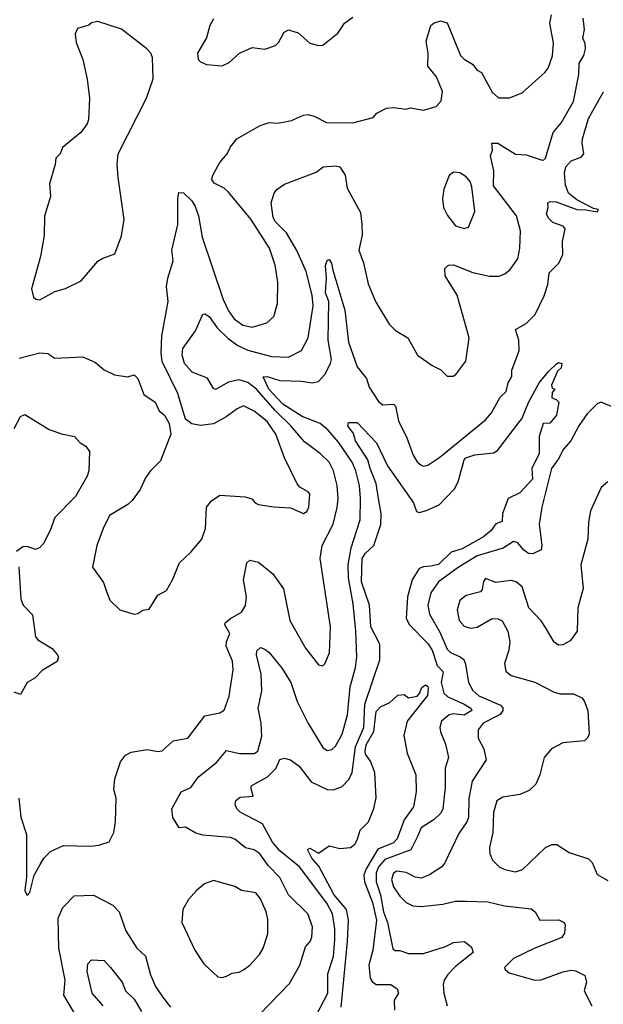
# Model space of a CAD drawing. Extents: x 1268547 to 1425625, y 515768 to 616754.
# Tile 409 of 507: x 1362021 to 1364744, y 603612 to 608212. Entities that reach past the tile are written whole.
import ezdxf

# ---------------------------------------------------------------- set-up
doc = ezdxf.new("R2010")
doc.units = 0

msp = doc.modelspace()

# ---------------------------------------------------------------- linework, layer by layer
at = {"layer": '0CON10XD'}
for points in [[(1362015.8, 604575), (1362025.8, 604485.8), (1362052.9, 604405), (1362052.7, 604207.3), (1362044.3, 604144.3), (1362055, 604120), (1362068, 604135), (1362087.5, 604215), (1362116, 604265), (1362134, 604295), (1362163.6, 604326.4), (1362225, 604354), (1362349.1, 604350.9), (1362390, 604355), (1362438.3, 604371.7), (1362460, 604415), (1362468, 604465), (1362470.8, 604575), (1362460, 604615), (1362464.5, 604665.5), (1362491.1, 604745), (1362513.8, 604776.2), (1362540.6, 604789.4), (1362615, 604803.3), (1362665, 604792.9), (1362685, 604796.2), (1362737, 604843), (1362805, 604856), (1362885, 604959.4), (1362955, 604974.3), (1362975, 604986.7), (1362997.6, 605052.4), (1363016.5, 605175), (1363013.5, 605215), (1362984.7, 605285), (1362986.2, 605305), (1363001.8, 605345), (1362977.5, 605385), (1362980, 605395), (1363005, 605414.6), (1363055, 605444.4), (1363074.5, 605475.5), (1363078.9, 605515), (1363065.5, 605595), (1363080, 605675), (1363095, 605687.5), (1363135, 605678.1), (1363202.7, 605622.7), (1363252.3, 605552.3), (1363281.2, 605405), (1363355, 605275.8), (1363415, 605198), (1363435, 605193.8), (1363445, 605202.5), (1363466.3, 605253.7), (1363471.6, 605375), (1363422.2, 605695), (1363432.5, 605755), (1363483.5, 605855), (1363502.4, 605932.4), (1363506.7, 605975), (1363502.1, 606035), (1363485, 606104.2), (1363465.4, 606145), (1363425, 606183.6), (1363349.6, 606239.6), (1363286.2, 606315), (1363214.5, 606384.5), (1363125, 606485.6), (1363085, 606516.1), (1363045, 606530), (1362995, 606518.7), (1362934, 606484), (1362925, 606489.4), (1362897.7, 606537.7), (1362825.9, 606565.9), (1362790.3, 606605), (1362778.6, 606645), (1362782.5, 606675), (1362841.8, 606758.2), (1362875, 606836.2), (1362885, 606837.5), (1362905, 606824.4), (1362942.2, 606772.2), (1362993, 606723), (1363039.3, 606689.3), (1363085, 606668.6), (1363195, 606638.8), (1363275, 606634.6), (1363335, 606667.1), (1363367.2, 606725), (1363390.5, 606875), (1363385.3, 606925), (1363357.8, 607035), (1363313.7, 607133.7), (1363265, 607216.5), (1363215, 607266.7), (1363203.1, 607286.9), (1363194.1, 607355.9), (1363208.1, 607401.9), (1363220.9, 607419.1), (1363256.4, 607443.6), (1363405, 607499.4), (1363436.4, 607523.6), (1363495, 607529.4), (1363514.6, 607524.6), (1363538.9, 607485), (1363548.5, 607425), (1363610.4, 607310.4), (1363617.5, 607255), (1363619.5, 607205), (1363603.3, 607135), (1363625.4, 607075.4), (1363647, 606977), (1363680.6, 606895), (1363745, 606790), (1363775, 606760), (1363832, 606725), (1363877.5, 606645), (1363945.6, 606595.6), (1363985.6, 606575.6), (1364015, 606546.2), (1364043, 606547), (1364056.4, 606553.6), (1364103.4, 606616.6), (1364118.5, 606725), (1364062.1, 606925), (1364006.4, 607015), (1364005, 607050), (1364021.2, 607065), (1364045, 607067.1), (1364135, 607030), (1364213.1, 607013.1), (1364256.2, 607013.8), (1364285, 607024.4), (1364310, 607045), (1364345.5, 607095), (1364355.4, 607145), (1364358.5, 607225), (1364338.8, 607295), (1364232.6, 607435), (1364233.5, 607505), (1364217.1, 607575), (1364227.7, 607602.3), (1364223.3, 607635), (1364252.5, 607635), (1364335, 607583.8), (1364385, 607580), (1364455, 607556.9), (1364465, 607555.8), (1364475, 607564), (1364510.6, 607685), (1364548.6, 607731.4), (1364605, 607828.8), (1364630.6, 607955), (1364631.5, 608008.5), (1364652.9, 608045), (1364661.1, 608075), (1364660, 608100), (1364648.4, 608125), (1364656.2, 608165), (1364650.6, 608219.4)], [(1362018.8, 606631.2), (1362115, 606656.2), (1362151.7, 606651.7), (1362185, 606630), (1362315, 606636.2), (1362375, 606610), (1362415, 606576.7), (1362463, 606553), (1362525, 606543.8), (1362555, 606553.3), (1362572.5, 606535), (1362600.6, 606460.6), (1362652.5, 606425), (1362672, 606385), (1362696.2, 606365), (1362718.8, 606325), (1362725.8, 606275), (1362678.3, 606151.7), (1362631.2, 606105), (1362607.9, 606072.1), (1362582.7, 606017.3), (1362545, 605965.8), (1362525, 605947.1), (1362440, 605895), (1362409.5, 605835), (1362380.5, 605755), (1362360.8, 605655), (1362412.1, 605582.1), (1362425, 605540), (1362440.9, 605500.9), (1362487.5, 605455), (1362555, 605434.4), (1362572, 605438), (1362595, 605453.3), (1362625, 605458.8), (1362665, 605523.3), (1362705.8, 605545), (1362734.2, 605595), (1362765.7, 605674.3), (1362820, 605725), (1362871.2, 605785), (1362888, 605835), (1362892.9, 605935), (1362915, 605964), (1362955, 605990), (1363073, 605983), (1363103.4, 605973.4), (1363119.2, 605955), (1363135, 605947.5), (1363205, 605935.7), (1363285, 605931.2), (1363345, 605904.2), (1363361.2, 605915), (1363370, 605935), (1363374, 605995), (1363366.8, 606006.8), (1363327.5, 606027.5), (1363315, 606043.3), (1363255.7, 606165.7), (1363216.7, 606275), (1363175, 606335.3), (1363115, 606383.4), (1363065, 606407.5), (1363035, 606394.4), (1362983.9, 606356.1), (1362925, 606324.3), (1362865, 606315.6), (1362824.3, 606324.3), (1362793.8, 606345), (1362758.6, 606465), (1362684.8, 606614.8), (1362680.3, 606655), (1362683.8, 606735), (1362713.1, 606895), (1362706, 606965), (1362711.9, 607005), (1362736.7, 607085), (1362730, 607135), (1362759.4, 607255), (1362758, 607375), (1362763.3, 607405), (1362785, 607403.3), (1362823.8, 607365), (1362839.1, 607339.1), (1362855.5, 607295), (1362872.8, 607195), (1362970.5, 606905), (1362995, 606852.2), (1363020.8, 606815), (1363061.4, 606785), (1363105.3, 606774.7), (1363174.6, 606795.4), (1363206.7, 606825), (1363223.8, 606886.2), (1363224.6, 606985), (1363212.7, 607065), (1363186.1, 607145), (1363099.1, 607279.1), (1362995, 607406.7), (1362975, 607424.4), (1362927.5, 607447.5), (1362917.1, 607465), (1362921.4, 607485), (1362954.3, 607545), (1362988.6, 607585), (1363005, 607618), (1363034.6, 607655.4), (1363142.8, 607717.2), (1363185, 607731.8), (1363225, 607728.1), (1363289.1, 607740.9), (1363345, 607765.8), (1363365, 607768.6), (1363395, 607761.1), (1363452, 607732), (1363575, 607729.2), (1363670, 607755), (1363687.5, 607775), (1363731.7, 607798.3), (1363765, 607801.2), (1363825, 607793.3), (1363845, 607800), (1363905, 607788.8), (1363965, 607805.8), (1363987, 607833), (1363993.4, 607876.6), (1363965.7, 607945), (1363925.6, 607995), (1363927.3, 608055), (1363918.3, 608111.7), (1363940, 608185), (1363955, 608197.5), (1363985, 608206.7), (1364015, 608197.5), (1364077.5, 608045), (1364095, 608027.5), (1364134.4, 608004.4), (1364155.5, 607975.5), (1364176, 607965), (1364225, 607873.8), (1364255, 607846.2), (1364305.9, 607845.9), (1364365, 607869.2), (1364471.4, 607965), (1364487.1, 607985), (1364507.4, 608042.6), (1364512.1, 608102.1), (1364494.7, 608195.3), (1364502.5, 608235)], [(1362925, 608216.2), (1362907.5, 608185), (1362893, 608127), (1362850, 608055), (1362853.3, 608025), (1362864.3, 608014.3), (1362893, 608003), (1362965, 607996), (1362998.8, 608011.2), (1363046.7, 608055), (1363105, 608081.2), (1363165, 608074), (1363215, 608090.8), (1363229.2, 608105), (1363255, 608153.3), (1363275, 608163.8), (1363320.9, 608150.9), (1363375, 608102), (1363415, 608090.8), (1363435, 608092), (1363505, 608148.8), (1363525, 608177.5), (1363536.7, 608195), (1363575, 608223.3)], [(1362115, 606902.7), (1362185, 606942.5), (1362233.6, 606956.4), (1362307.6, 606992.4), (1362385, 607083.3), (1362405, 607096.7), (1362465, 607117.5), (1362495, 607202.5), (1362507.9, 607277.9), (1362480.5, 607475), (1362475.7, 607535), (1362480, 607585), (1362613.1, 607845), (1362644.2, 607935), (1362640, 608035), (1362632.5, 608055), (1362613.3, 608075), (1362495, 608168.1), (1362385, 608203.8), (1362355, 608197.5), (1362343.8, 608186.2), (1362289.7, 608170.3), (1362279.2, 608145), (1362284.3, 608105), (1362315.6, 608025), (1362335.8, 607934.2), (1362345.7, 607844.3), (1362341.2, 607745), (1362336, 607725), (1362306.7, 607685), (1362220, 607615), (1362210, 607585), (1362190, 607565), (1362186.7, 607535), (1362160, 607445), (1362163.8, 607385), (1362136.8, 607293.2), (1362134.2, 607204.2), (1362118.2, 607105), (1362075.4, 606955), (1362085.7, 606915), (1362095.5, 606905.5), (1362115, 606902.7)], [(1363140, 603565), (1363280.2, 603709.8), (1363327.5, 603795), (1363355, 603881.2), (1363375.7, 603905), (1363383.4, 603926.6), (1363387.5, 603975), (1363365.5, 604035), (1363275, 604124.4), (1363233.9, 604205), (1363180.6, 604260.6), (1363141.1, 604315), (1363115, 604333.2), (1363075, 604343.6), (1363025, 604383.5), (1363005, 604391.8), (1362875, 604402.8), (1362842, 604412), (1362795, 604440.4), (1362765, 604436.2), (1362735.4, 604485.4), (1362730.5, 604525), (1362774.2, 604605), (1362820, 604625), (1362854.4, 604675), (1362938.5, 604741.5), (1362985, 604798.5), (1363046.7, 604783.3), (1363115, 604784.6), (1363132.2, 604795), (1363151.4, 604865), (1363147.4, 604925), (1363133.8, 604995), (1363150.3, 605075), (1363148, 605155), (1363125.5, 605245), (1363126.6, 605263.4), (1363145, 605279.2), (1363165, 605270.6), (1363185.6, 605255), (1363245, 605180.6), (1363285.3, 605115), (1363316.2, 605026.2), (1363365, 604927.1), (1363435, 604811.9), (1363455, 604798.5), (1363477.8, 604802.2), (1363495, 604818.5), (1363525.9, 604874.1), (1363550.5, 604965), (1363562.9, 605095), (1363587.8, 605185), (1363594.7, 605235), (1363590, 605355), (1363576.7, 605483.3), (1363555.3, 605604.7), (1363554.2, 605665), (1363567.2, 605745), (1363610.3, 605875), (1363611.4, 605975), (1363606.5, 606036.5), (1363589.2, 606105), (1363571.9, 606145), (1363508.7, 606238.7), (1363458.8, 606295), (1363422.5, 606325), (1363338.5, 606358.5), (1363249.4, 606415), (1363183.1, 606485), (1363156.7, 606543.3), (1363175, 606544.6), (1363235, 606526.7), (1363335, 606523.4), (1363385, 606515.3), (1363415, 606521.8), (1363445, 606553.9), (1363471.7, 606605), (1363476, 606625), (1363459.7, 606715), (1363463.9, 606895), (1363448.4, 606935), (1363453.1, 607005), (1363447.3, 607062.7), (1363455, 607086.7), (1363465, 607091.2), (1363476.5, 607075), (1363481.3, 607041.3), (1363538.7, 606855), (1363555.8, 606705), (1363595, 606590.8), (1363638.6, 606535), (1363651.8, 606495), (1363695, 606427.5), (1363715, 606413.3), (1363765, 606415.5), (1363775, 606405.8), (1363788.3, 606338.3), (1363827.7, 606257.7), (1363856.9, 606176.9), (1363875, 606145.8), (1363895, 606130), (1363905, 606125.8), (1363925, 606130), (1363981.7, 606168.3), (1364195, 606342.5), (1364222.7, 606375), (1364262.4, 606447.6), (1364290.8, 606475), (1364300.8, 606515), (1364317.5, 606545), (1364316.9, 606575), (1364351.9, 606665), (1364350, 606715), (1364334.2, 606765), (1364385, 606792.5), (1364426.1, 606835), (1364468.3, 606921.7), (1364485.8, 606974.2), (1364491.4, 607028.6), (1364536.2, 607075), (1364555.4, 607115), (1364554.2, 607175), (1364566.6, 607235), (1364557.3, 607247.3), (1364508, 607265), (1364488.9, 607285), (1364478.9, 607305), (1364486.7, 607335), (1364485, 607356.7), (1364496.9, 607363.1), (1364525, 607360.4), (1364620, 607325), (1364665, 607324), (1364715, 607314.4), (1364721.4, 607325), (1364698.9, 607328.9), (1364620.5, 607370.5), (1364581.9, 607401.9), (1364568.6, 607438.6), (1364562.6, 607495), (1364569.8, 607525), (1364595, 607552.6), (1364641, 607569), (1364654.2, 607585), (1364645.1, 607635), (1364647.4, 607655), (1364675, 607750.5), (1364745.7, 607875)], [(1364095, 607235.6), (1364115, 607242.5), (1364144.4, 607315), (1364131.1, 607431.1), (1364122.5, 607455), (1364105, 607477.8), (1364075, 607496), (1364045, 607500), (1364025, 607483.3), (1364000.7, 607419.3), (1363994.2, 607375), (1363999.1, 607335), (1364016.7, 607296.7), (1364055, 607248.5), (1364095, 607235.6)], [(1363388.8, 603531.2), (1363457.9, 603665), (1363459.4, 603755), (1363484.5, 603835.5), (1363492.1, 603915), (1363491.8, 603965), (1363480.4, 604035), (1363454, 604085), (1363325.8, 604255), (1363235, 604329), (1363199.7, 604369.7), (1363153.8, 604455), (1363050.3, 604510.3), (1363034.6, 604525), (1363026.6, 604545), (1363030, 604565), (1363050.3, 604579.7), (1363110, 604585), (1363098.8, 604625), (1363104.4, 604635), (1363177.2, 604675), (1363216, 604714), (1363235, 604755.5), (1363255, 604761.8), (1363285, 604754.4), (1363324.6, 604725), (1363381, 604651), (1363455, 604615.5), (1363485, 604614.5), (1363525, 604630), (1363556.9, 604663.1), (1363572.1, 604695), (1363587.4, 604815), (1363626.1, 604905), (1363631.6, 605015), (1363701.6, 605221.6), (1363700.8, 605295), (1363658.8, 605375), (1363653.8, 605476.2), (1363615.3, 605585), (1363618.5, 605695), (1363635, 605719.9), (1363673.2, 605755), (1363705.7, 605854.3), (1363708.1, 605905), (1363695.3, 605974.7), (1363684.8, 606045), (1363655.9, 606115), (1363645.8, 606155.8), (1363587.5, 606245), (1363578, 606278), (1363551.8, 606315), (1363555, 606330), (1363595, 606330.6), (1363686.5, 606235), (1363737.2, 606127.2), (1363858.5, 605955), (1363872.9, 605915), (1363885, 605910), (1363915, 605916.7), (1363977.5, 605945), (1364049.9, 606020.1), (1364066.8, 606053.2), (1364094.4, 606155), (1364102.7, 606165), (1364145, 606179.7), (1364231.2, 606188.8), (1364250.8, 606199.2), (1364350.2, 606329.8), (1364363.6, 606346.4), (1364395, 606423.8), (1364444.2, 606515.8), (1364489.6, 606570.4), (1364525, 606602.5), (1364535, 606610), (1364550, 606605), (1364546.9, 606585), (1364530.4, 606569.6), (1364503.3, 606505), (1364505, 606490), (1364517.5, 606485), (1364505, 606470), (1364503.8, 606445), (1364525, 606437.5), (1364536.7, 606425), (1364526.2, 606365), (1364495, 606326.7), (1364464.2, 606325.8), (1364444.5, 606265), (1364445.7, 606185), (1364410.6, 606115), (1364414.1, 606065), (1364355, 606001.7), (1364300.7, 605975), (1364273.8, 605905), (1364272.7, 605867.3), (1364242.8, 605857.2), (1364220.9, 605825), (1364185, 605795.6), (1364085, 605739.4), (1364035, 605724), (1363975, 605666.3), (1363938.3, 605658.3), (1363905, 605656.6), (1363885, 605647.3), (1363852.8, 605595), (1363830.3, 605515), (1363825, 605414.3), (1363839.2, 605385), (1363925, 605297.8), (1363945.9, 605265.9), (1363969.7, 605195), (1363996.5, 605165), (1363987.3, 605115), (1364000.6, 605065), (1364018.7, 605048.7), (1364094.6, 605015), (1364126.2, 604995), (1364130, 604985), (1364095, 604963.2), (1364045, 604969.3), (1364025.6, 604965), (1363988.5, 604935), (1363981.5, 604905), (1363984.5, 604885), (1364007.7, 604827.7), (1364021.8, 604765), (1364005.8, 604715), (1364006.2, 604625), (1363994.6, 604525), (1363986.2, 604505), (1363954.8, 604475.2), (1363895, 604437.1), (1363876.9, 604396.9), (1363845.5, 604334.5), (1363725, 604289.3), (1363695, 604255.2), (1363684.6, 604225), (1363684.9, 604185), (1363703.7, 604123.7), (1363718, 604045), (1363737.8, 603995), (1363762.2, 603872.2), (1363773.5, 603863.5), (1363795, 603863.1), (1363835, 603849.5), (1363905, 603850.4), (1364007.1, 603882.9), (1364045, 603901.2), (1364096.2, 603905), (1364129.1, 603879.1), (1364137.1, 603855), (1364055, 603789.1), (1364018.5, 603751.5), (1364001.8, 603725), (1363996.4, 603705), (1363999.4, 603665), (1364015.8, 603605)], [(1364785, 606402.5), (1364735, 606424.3), (1364715, 606417.4), (1364669.6, 606370.4), (1364629.5, 606315), (1364593.2, 606245), (1364558, 606205), (1364535, 606160.4), (1364501.8, 606115), (1364457.3, 605935), (1364444.5, 605855), (1364457.5, 605757.5), (1364455, 605734.6), (1364415, 605717), (1364395, 605717.7), (1364373.2, 605733.2), (1364345, 605768.3), (1364325, 605773.6), (1364277.6, 605742.4), (1364155, 605707.8), (1364066.6, 605653.4), (1363974.5, 605585), (1363939.6, 605535), (1363926, 605476), (1363933.9, 605435), (1363981.2, 605351.2), (1364015, 605271.1), (1364031.1, 605255), (1364076.1, 605236.1), (1364092.8, 605222.8), (1364101.7, 605201.7), (1364114.5, 605115), (1364135, 605078.1), (1364163.4, 605053.4), (1364265, 605010.4), (1364275, 604997.5), (1364275.9, 604985), (1364263.7, 604966.3), (1364183.3, 604925), (1364160, 604895), (1364160.9, 604855), (1364186.4, 604806.4), (1364196.9, 604755), (1364132.3, 604655), (1364117, 604573), (1364115.3, 604485), (1364107.5, 604465), (1364069.5, 604410.5), (1364005, 604273.8), (1363990, 604255), (1363933.3, 604216.7), (1363895, 604200.9), (1363866, 604206), (1363825, 604228.4), (1363781.2, 604235), (1363764.6, 604225), (1363755.9, 604195), (1363765, 604160.6), (1363795, 604117.1), (1363825, 604088.1), (1363855, 604072.2), (1363895, 604068.6), (1363995, 604080.5), (1364055, 604094.5), (1364105, 604093.6)], [(1361995, 606302), (1362025, 606358), (1362045, 606368.1), (1362157.6, 606297.6), (1362215, 606276.7), (1362276, 606265), (1362302.5, 606235), (1362328.9, 606218.9), (1362346.2, 606195), (1362342.7, 606105), (1362335, 606079.2), (1362281.5, 605985), (1362185, 605885.8), (1362163.5, 605825), (1362132.2, 605765), (1362115, 605745.8), (1362095, 605736.2), (1362055, 605751.2), (1362035, 605748.9), (1362005, 605726.9)], [(1364765, 606053.3), (1364735, 606026.7), (1364685, 605917.5), (1364675.6, 605865), (1364671.9, 605785), (1364640, 605665), (1364650.5, 605555), (1364625.6, 605465), (1364621.8, 605355), (1364589.2, 605310.7), (1364555, 605291.5), (1364535, 605290.4), (1364515, 605304.4), (1364475, 605372.5), (1364455, 605404.2), (1364397.5, 605465), (1364365, 605562), (1364338, 605585), (1364315, 605592.7), (1364243.4, 605583.4), (1364195, 605602), (1364185, 605587.5), (1364179.4, 605550.6), (1364170.6, 605539.4), (1364105, 605522.7), (1364075, 605498.6), (1364062.9, 605455), (1364071.8, 605405), (1364095, 605378.5), (1364125, 605370), (1364155, 605374.5), (1364225, 605414.3), (1364253.1, 605413.1), (1364273, 605403), (1364299.2, 605355), (1364307.5, 605305), (1364302.8, 605267.2), (1364282.9, 605205), (1364289.1, 605169.1), (1364315, 605148.6), (1364425, 605117.1), (1364515, 605070.6), (1364545, 605063.1), (1364605, 605061.9), (1364643.4, 605043.4), (1364655, 605030), (1364671.4, 604985), (1364678, 604875), (1364672.1, 604857.9), (1364657, 604843), (1364555, 604833.8), (1364503.3, 604805), (1364468.8, 604765), (1364448, 604685), (1364428.9, 604641.1), (1364398.2, 604611.8), (1364355, 604591.9), (1364275, 604580.6), (1364247.6, 604562.4), (1364231.5, 604508.5), (1364228.7, 604415), (1364213.3, 604345), (1364214.3, 604315), (1364226.9, 604285), (1364258.1, 604255), (1364285, 604241.5), (1364335, 604231.1), (1364367.2, 604242.8), (1364475, 604344.4), (1364505, 604359.4), (1364528.1, 604358.1), (1364585, 604322), (1364675, 604292.5), (1364691.9, 604275), (1364715, 604218), (1364765, 604190)], [(1362015.9, 605655.9), (1362025.7, 605505), (1362037.1, 605477.1), (1362081.1, 605431.1), (1362095, 605328.8), (1362106, 605315), (1362172.5, 605275), (1362195.6, 605245.6), (1362201.2, 605235), (1362195.7, 605214.3), (1362125, 605171.9), (1362091.9, 605135), (1362055.8, 605115), (1362025, 605060), (1361995, 605070)], [(1363520.8, 603599.2), (1363550.4, 603905), (1363554.8, 604005), (1363546.5, 604055), (1363486.3, 604125), (1363417.1, 604257.1), (1363383.8, 604295), (1363364.5, 604335.5), (1363375, 604342), (1363415, 604318.8), (1363465, 604352.5), (1363515, 604339.6), (1363565, 604344.5), (1363585, 604360), (1363596.6, 604383.4), (1363608.9, 604425), (1363648, 604465), (1363673.6, 604526.4), (1363683.7, 604576.3), (1363678.4, 604695), (1363658.1, 604748.1), (1363635, 604780.8), (1363633.5, 604795), (1363637.1, 604825), (1363673.3, 604886.8), (1363685, 604980), (1363705, 605002.5), (1363748.3, 605021.7), (1363785, 605056.7), (1363815, 605060), (1363835, 605043.3), (1363875, 605052), (1363886.4, 605063.6), (1363897.5, 605092.5), (1363915, 605104), (1363925, 605097.5), (1363927.3, 605087.3), (1363923.3, 605055), (1363828.8, 604935), (1363812.7, 604867.3), (1363828.8, 604785), (1363870, 604685), (1363871.2, 604605), (1363858.5, 604535), (1363815.2, 604474.8), (1363781.8, 604385), (1363765, 604367.1), (1363692.8, 604337.2), (1363637.9, 604245), (1363627.3, 604215), (1363629.7, 604185), (1363667.8, 604087.8), (1363685.9, 604005), (1363668.8, 603865), (1363650.7, 603795), (1363656.4, 603735), (1363665, 603718.6), (1363684.6, 603704.6), (1363752.5, 603705), (1363782.5, 603685), (1363787.8, 603665), (1363768.6, 603631.4), (1363769.6, 603585)], [(1362965, 603738), (1362985, 603744.2), (1363011.7, 603758.3), (1363045, 603763.1), (1363065, 603773.3), (1363094.6, 603795.4), (1363139.5, 603845), (1363156.2, 603875), (1363178.8, 603941.2), (1363178.1, 604008.1), (1363170.8, 604045), (1363143.8, 604105), (1363122.7, 604132.7), (1363055, 604143.8), (1363025, 604163.3), (1362925, 604190.8), (1362883.8, 604175), (1362845, 604143.8), (1362807.7, 604102.3), (1362781.2, 604055), (1362777.5, 603995), (1362838.6, 603865), (1362880.7, 603800.7), (1362945, 603740), (1362965, 603738)], [(1362292.1, 603545), (1362227.2, 603655), (1362232.6, 603725), (1362202.9, 603875), (1362200, 604015), (1362221.5, 604065), (1362275, 604118.9), (1362365, 604121.5), (1362455, 604075.4), (1362485, 604044.3), (1362515.4, 603955), (1362567.8, 603875), (1362607.2, 603837.2), (1362630.7, 603750.7), (1362655, 603696), (1362686.7, 603646.7), (1362725, 603599.2)], [(1364105, 604093.6), (1364205, 604091.5), (1364283, 604073), (1364407.9, 604057.9), (1364426.2, 604045), (1364447.5, 604005), (1364537.3, 604007.3), (1364561.2, 603995), (1364565.9, 603984.1), (1364563.8, 603945), (1364551.2, 603925), (1364425, 603875.3), (1364325, 603825.6), (1364283.3, 603785), (1364286.7, 603775), (1364305, 603760), (1364425.4, 603725.4), (1364455, 603727.1), (1364555.8, 603764.2), (1364595, 603771.8), (1364615, 603769.1), (1364657.5, 603747.5), (1364665.6, 603715), (1364654.4, 603675), (1364690, 603605)], [(1362410.3, 603605), (1362358.5, 603665), (1362335.3, 603765), (1362338.9, 603801.1), (1362355, 603819.5), (1362415, 603816.2), (1362444.7, 603784.7), (1362498.2, 603715), (1362515, 603674.5), (1362555, 603636.2), (1362588.3, 603578.3)]]:
    msp.add_lwpolyline(points, dxfattribs=at)

doc.saveas('drawing.dxf')
